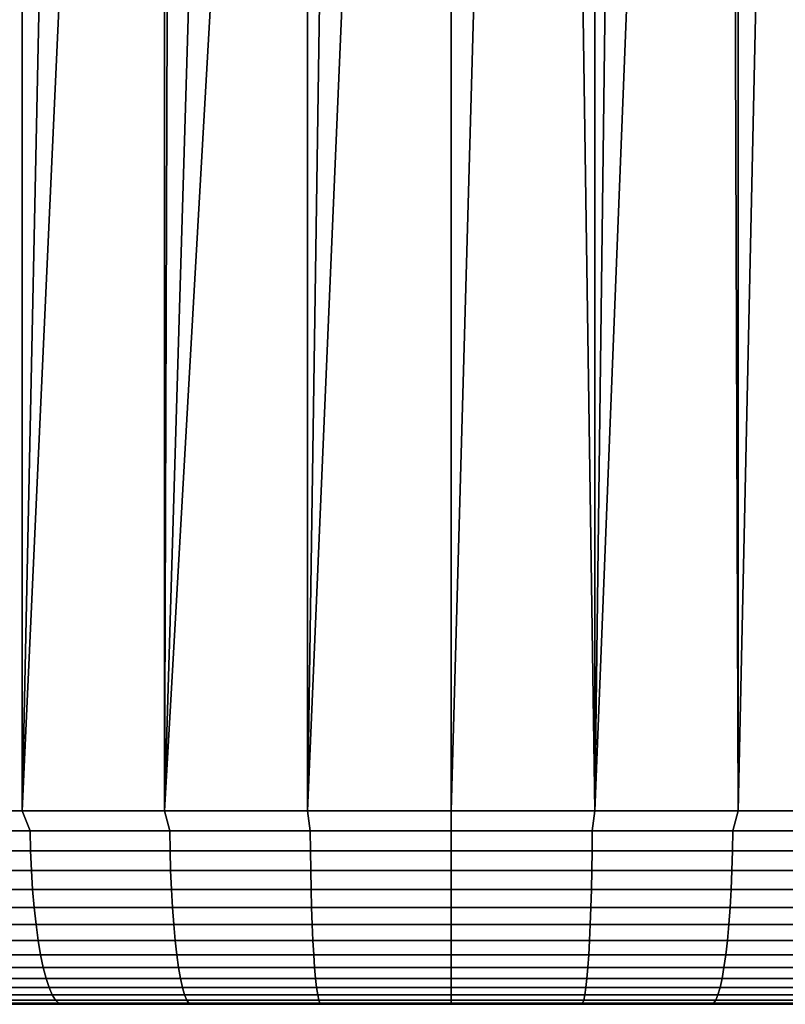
# Model space of a CAD drawing. Header units: metres. Extents: x -109 to 109, y -100 to 58.
# Tile 600 of 642: x 74.27 to 78.23, y 27.5 to 32.59. Entities that reach past the tile are written whole.
import ezdxf

# ---------------------------------------------------------------- set-up
doc = ezdxf.new("R2010")
doc.units = ezdxf.units.M
doc.layers.add('solid_21_062_100_XXX', color=7, linetype='CONTINUOUS')

msp = doc.modelspace()

# ---------------------------------------------------------------- linework, layer by layer
at = {"layer": 'solid_21_062_100_XXX'}
for points in [[(74.283211, 47.799999, 12.809598), (73.555527, 47.799999, 12.662149), (73.555542, 28.5, 12.662155), (74.283211, 28.5, 12.8096)], [(75.018127, 47.799999, 12.915263), (74.283211, 47.799999, 12.809598), (74.283211, 28.5, 12.8096), (75.018112, 28.5, 12.915262)], [(75.757866, 47.799999, 12.978799), (75.018127, 47.799999, 12.915263), (75.018112, 28.5, 12.915262), (75.757843, 28.5, 12.978798)], [(76.5, 47.799999, 13), (75.757866, 47.799999, 12.978799), (75.757843, 28.5, 12.978798), (76.5, 28.5, 13)], [(77.242134, 47.799999, 12.978799), (76.5, 47.799999, 13), (76.5, 28.5, 13), (77.242157, 28.5, 12.978798)], [(77.981873, 47.799999, 12.915263), (77.242134, 47.799999, 12.978799), (77.242157, 28.5, 12.978798), (77.981888, 28.5, 12.915262)], [(78.716789, 47.799999, 12.809598), (77.981873, 47.799999, 12.915263), (77.981888, 28.5, 12.915262), (78.716789, 28.5, 12.8096)], [(74.513458, 39.52816, -12.847322), (74.283211, 28.5, -12.8096), (73.555542, 28.5, -12.662155), (74.256828, 39.688179, -12.805006)], [(74.513458, 39.52816, -12.847322), (74.780357, 39.388508, -12.88576), (74.283211, 28.5, -12.8096)], [(78.219696, 39.388535, -12.885754), (78.486595, 39.528194, -12.847312), (78.716789, 28.5, -12.8096), (77.981888, 28.5, -12.915262)], [(75.055183, 39.270046, -12.919462), (75.018112, 28.5, -12.915262), (74.283211, 28.5, -12.8096), (74.780357, 39.388508, -12.88576)], [(77.944885, 39.270077, -12.919455), (78.219696, 39.388535, -12.885754), (77.981888, 28.5, -12.915262)], [(75.055183, 39.270046, -12.919462), (75.336746, 39.172882, -12.947851), (75.018112, 28.5, -12.915262)], [(77.6633, 39.172897, -12.947847), (77.944885, 39.270077, -12.919455), (77.981888, 28.5, -12.915262), (77.242157, 28.5, -12.978798)], [(75.336746, 39.172882, -12.947851), (75.623413, 39.097233, -12.970412), (75.018112, 28.5, -12.915262)], [(77.376625, 39.09724, -12.970409), (77.6633, 39.172897, -12.947847), (77.242157, 28.5, -12.978798)], [(75.91362, 39.043213, -12.986769), (75.757843, 28.5, -12.978798), (75.018112, 28.5, -12.915262), (75.623413, 39.097233, -12.970412)], [(77.086403, 39.043217, -12.986768), (77.376625, 39.09724, -12.970409), (77.242157, 28.5, -12.978798)], [(75.91362, 39.043213, -12.986769), (76.206482, 39.010788, -12.996686), (75.757843, 28.5, -12.978798)], [(76.206482, 39.010788, -12.996686), (76.5, 39, -13), (76.5, 28.5, -13), (75.757843, 28.5, -12.978798)], [(76.793526, 39.010788, -12.996686), (77.086403, 39.043217, -12.986768), (77.242157, 28.5, -12.978798), (76.5, 28.5, -13)], [(76.793526, 39.010788, -12.996686), (76.5, 28.5, -13), (76.5, 39, -13)], [(73.555542, 28.5, -12.662155), (74.283211, 28.5, -12.8096), (74.323334, 28.395472, -12.810923), (73.608444, 28.395472, -12.668722)], [(73.555542, 28.5, 12.662155), (73.608444, 28.395472, 12.668722), (74.323334, 28.395472, 12.810923), (74.283211, 28.5, 12.8096)], [(74.283211, 28.5, -12.8096), (75.018112, 28.5, -12.915262), (75.045074, 28.395472, -12.912815), (74.323334, 28.395472, -12.810923)], [(74.283211, 28.5, 12.8096), (74.323334, 28.395472, 12.810923), (75.045074, 28.395472, 12.912815), (75.018112, 28.5, 12.915262)], [(75.018112, 28.5, -12.915262), (75.757843, 28.5, -12.978798), (75.771393, 28.395472, -12.974079), (75.045074, 28.395472, -12.912815)], [(75.018112, 28.5, 12.915262), (75.045074, 28.395472, 12.912815), (75.771393, 28.395472, 12.974079), (75.757843, 28.5, 12.978798)], [(76.5, 28.5, 13), (75.757843, 28.5, 12.978798), (75.771393, 28.395472, 12.974079), (76.5, 28.395472, 12.994522)], [(75.757843, 28.5, -12.978798), (76.5, 28.5, -13), (76.5, 28.395472, -12.994522), (75.771393, 28.395472, -12.974079)], [(77.242157, 28.5, 12.978798), (76.5, 28.5, 13), (76.5, 28.395472, 12.994522), (77.228607, 28.395472, 12.974079)], [(77.228607, 28.395472, -12.974079), (76.5, 28.395472, -12.994522), (76.5, 28.5, -13), (77.242157, 28.5, -12.978798)], [(77.981888, 28.5, 12.915262), (77.242157, 28.5, 12.978798), (77.228607, 28.395472, 12.974079), (77.954926, 28.395472, 12.912815)], [(77.981888, 28.5, -12.915262), (77.954926, 28.395472, -12.912815), (77.228607, 28.395472, -12.974079), (77.242157, 28.5, -12.978798)], [(78.716789, 28.5, 12.8096), (77.981888, 28.5, 12.915262), (77.954926, 28.395472, 12.912815), (78.676666, 28.395472, 12.810923)], [(78.716789, 28.5, -12.8096), (78.676666, 28.395472, -12.810923), (77.954926, 28.395472, -12.912815), (77.981888, 28.5, -12.915262)], [(73.608444, 28.395472, -12.668722), (74.323334, 28.395472, -12.810923), (74.32608, 28.291986, -12.794758), (73.612099, 28.291986, -12.652737)], [(74.323334, 28.395472, 12.810923), (73.608444, 28.395472, 12.668722), (73.612099, 28.291986, 12.652737), (74.32608, 28.291986, 12.794758)], [(74.323334, 28.395472, -12.810923), (75.045074, 28.395472, -12.912815), (75.046913, 28.291986, -12.896523), (74.32608, 28.291986, -12.794758)], [(75.045074, 28.395472, 12.912815), (74.323334, 28.395472, 12.810923), (74.32608, 28.291986, 12.794758), (75.046913, 28.291986, 12.896523)], [(75.045074, 28.395472, -12.912815), (75.771393, 28.395472, -12.974079), (75.772308, 28.291986, -12.957708), (75.046913, 28.291986, -12.896523)], [(75.771393, 28.395472, 12.974079), (75.045074, 28.395472, 12.912815), (75.046913, 28.291986, 12.896523), (75.772308, 28.291986, 12.957708)], [(76.5, 28.395472, 12.994522), (75.771393, 28.395472, 12.974079), (75.772308, 28.291986, 12.957708), (76.5, 28.291986, 12.978126)], [(75.771393, 28.395472, -12.974079), (76.5, 28.395472, -12.994522), (76.5, 28.291986, -12.978126), (75.772308, 28.291986, -12.957708)], [(77.228607, 28.395472, 12.974079), (76.5, 28.395472, 12.994522), (76.5, 28.291986, 12.978126), (77.227692, 28.291986, 12.957708)], [(77.227692, 28.291986, -12.957708), (76.5, 28.291986, -12.978126), (76.5, 28.395472, -12.994522), (77.228607, 28.395472, -12.974079)], [(77.954926, 28.395472, 12.912815), (77.228607, 28.395472, 12.974079), (77.227692, 28.291986, 12.957708), (77.953087, 28.291986, 12.896523)], [(77.228607, 28.395472, -12.974079), (77.954926, 28.395472, -12.912815), (77.953087, 28.291986, -12.896523), (77.227692, 28.291986, -12.957708)], [(78.676666, 28.395472, 12.810923), (77.954926, 28.395472, 12.912815), (77.953087, 28.291986, 12.896523), (78.67392, 28.291986, 12.794758)], [(77.954926, 28.395472, -12.912815), (78.676666, 28.395472, -12.810923), (78.67392, 28.291986, -12.794758), (77.953087, 28.291986, -12.896523)], [(73.612099, 28.291986, -12.652737), (74.32608, 28.291986, -12.794758), (74.330627, 28.190784, -12.768007), (73.618134, 28.190784, -12.626284)], [(74.32608, 28.291986, 12.794758), (73.612099, 28.291986, 12.652737), (73.618134, 28.190784, 12.626284), (74.330627, 28.190784, 12.768007)], [(74.32608, 28.291986, -12.794758), (75.046913, 28.291986, -12.896523), (75.04995, 28.190784, -12.869558), (74.330627, 28.190784, -12.768007)], [(75.046913, 28.291986, 12.896523), (74.32608, 28.291986, 12.794758), (74.330627, 28.190784, 12.768007), (75.04995, 28.190784, 12.869558)], [(75.046913, 28.291986, -12.896523), (75.772308, 28.291986, -12.957708), (75.773834, 28.190784, -12.930617), (75.04995, 28.190784, -12.869558)], [(75.772308, 28.291986, 12.957708), (75.046913, 28.291986, 12.896523), (75.04995, 28.190784, 12.869558), (75.773834, 28.190784, 12.930617)], [(76.5, 28.291986, 12.978126), (75.772308, 28.291986, 12.957708), (75.773834, 28.190784, 12.930617), (76.5, 28.190784, 12.950992)], [(75.772308, 28.291986, -12.957708), (76.5, 28.291986, -12.978126), (76.5, 28.190784, -12.950992), (75.773834, 28.190784, -12.930617)], [(77.227692, 28.291986, 12.957708), (76.5, 28.291986, 12.978126), (76.5, 28.190784, 12.950992), (77.226166, 28.190784, 12.930617)], [(77.226166, 28.190784, -12.930617), (76.5, 28.190784, -12.950992), (76.5, 28.291986, -12.978126), (77.227692, 28.291986, -12.957708)], [(77.953087, 28.291986, 12.896523), (77.227692, 28.291986, 12.957708), (77.226166, 28.190784, 12.930617), (77.95005, 28.190784, 12.869558)], [(77.227692, 28.291986, -12.957708), (77.953087, 28.291986, -12.896523), (77.95005, 28.190784, -12.869558), (77.226166, 28.190784, -12.930617)], [(78.67392, 28.291986, 12.794758), (77.953087, 28.291986, 12.896523), (77.95005, 28.190784, 12.869558), (78.669373, 28.190784, 12.768007)], [(77.953087, 28.291986, -12.896523), (78.67392, 28.291986, -12.794758), (78.669373, 28.190784, -12.768007), (77.95005, 28.190784, -12.869558)], [(73.618134, 28.190784, -12.626284), (74.330627, 28.190784, -12.768007), (74.336922, 28.092976, -12.730965), (73.626495, 28.092976, -12.589651)], [(74.330627, 28.190784, 12.768007), (73.618134, 28.190784, 12.626284), (73.626495, 28.092976, 12.589651), (74.336922, 28.092976, 12.730965)], [(74.330627, 28.190784, -12.768007), (75.04995, 28.190784, -12.869558), (75.054153, 28.092976, -12.832221), (74.336922, 28.092976, -12.730965)], [(75.04995, 28.190784, 12.869558), (74.330627, 28.190784, 12.768007), (74.336922, 28.092976, 12.730965), (75.054153, 28.092976, 12.832221)], [(75.04995, 28.190784, -12.869558), (75.773834, 28.190784, -12.930617), (75.77594, 28.092976, -12.893103), (75.054153, 28.092976, -12.832221)], [(75.773834, 28.190784, 12.930617), (75.04995, 28.190784, 12.869558), (75.054153, 28.092976, 12.832221), (75.77594, 28.092976, 12.893103)], [(76.5, 28.190784, 12.950992), (75.773834, 28.190784, 12.930617), (75.77594, 28.092976, 12.893103), (76.5, 28.092976, 12.913418)], [(75.773834, 28.190784, -12.930617), (76.5, 28.190784, -12.950992), (76.5, 28.092976, -12.913418), (75.77594, 28.092976, -12.893103)], [(77.226166, 28.190784, 12.930617), (76.5, 28.190784, 12.950992), (76.5, 28.092976, 12.913418), (77.22406, 28.092976, 12.893103)], [(77.22406, 28.092976, -12.893103), (76.5, 28.092976, -12.913418), (76.5, 28.190784, -12.950992), (77.226166, 28.190784, -12.930617)], [(77.95005, 28.190784, 12.869558), (77.226166, 28.190784, 12.930617), (77.22406, 28.092976, 12.893103), (77.945847, 28.092976, 12.832221)], [(77.226166, 28.190784, -12.930617), (77.95005, 28.190784, -12.869558), (77.945847, 28.092976, -12.832221), (77.22406, 28.092976, -12.893103)], [(78.669373, 28.190784, 12.768007), (77.95005, 28.190784, 12.869558), (77.945847, 28.092976, 12.832221), (78.663078, 28.092976, 12.730965)], [(77.95005, 28.190784, -12.869558), (78.669373, 28.190784, -12.768007), (78.663078, 28.092976, -12.730965), (77.945847, 28.092976, -12.832221)], [(73.626495, 28.092976, -12.589651), (74.336922, 28.092976, -12.730965), (74.344894, 27.999638, -12.684035), (73.637085, 27.999638, -12.543243)], [(74.336922, 28.092976, 12.730965), (73.626495, 28.092976, 12.589651), (73.637085, 27.999638, 12.543243), (74.344894, 27.999638, 12.684035)], [(74.336922, 28.092976, -12.730965), (75.054153, 28.092976, -12.832221), (75.059486, 27.999638, -12.784919), (74.344894, 27.999638, -12.684035)], [(75.054153, 28.092976, 12.832221), (74.336922, 28.092976, 12.730965), (74.344894, 27.999638, 12.684035), (75.059486, 27.999638, 12.784919)], [(75.054153, 28.092976, -12.832221), (75.77594, 28.092976, -12.893103), (75.77861, 27.999638, -12.845575), (75.059486, 27.999638, -12.784919)], [(75.77594, 28.092976, 12.893103), (75.054153, 28.092976, 12.832221), (75.059486, 27.999638, 12.784919), (75.77861, 27.999638, 12.845575)], [(76.5, 28.092976, 12.913418), (75.77594, 28.092976, 12.893103), (75.77861, 27.999638, 12.845575), (76.5, 27.999638, 12.865816)], [(75.77594, 28.092976, -12.893103), (76.5, 28.092976, -12.913418), (76.5, 27.999638, -12.865816), (75.77861, 27.999638, -12.845575)], [(77.22406, 28.092976, 12.893103), (76.5, 28.092976, 12.913418), (76.5, 27.999638, 12.865816), (77.22139, 27.999638, 12.845575)], [(77.22139, 27.999638, -12.845575), (76.5, 27.999638, -12.865816), (76.5, 28.092976, -12.913418), (77.22406, 28.092976, -12.893103)], [(77.945847, 28.092976, 12.832221), (77.22406, 28.092976, 12.893103), (77.22139, 27.999638, 12.845575), (77.940514, 27.999638, 12.784919)], [(77.22406, 28.092976, -12.893103), (77.945847, 28.092976, -12.832221), (77.940514, 27.999638, -12.784919), (77.22139, 27.999638, -12.845575)], [(78.663078, 28.092976, 12.730965), (77.945847, 28.092976, 12.832221), (77.940514, 27.999638, 12.784919), (78.655106, 27.999638, 12.684035)], [(77.945847, 28.092976, -12.832221), (78.663078, 28.092976, -12.730965), (78.655106, 27.999638, -12.684035), (77.940514, 27.999638, -12.784919)], [(73.637085, 27.999638, -12.543243), (74.344894, 27.999638, -12.684035), (74.354462, 27.911791, -12.627735), (73.649796, 27.911791, -12.487568)], [(74.344894, 27.999638, 12.684035), (73.637085, 27.999638, 12.543243), (73.649796, 27.911791, 12.487568), (74.354462, 27.911791, 12.627735)], [(74.344894, 27.999638, -12.684035), (75.059486, 27.999638, -12.784919), (75.06588, 27.911791, -12.72817), (74.354462, 27.911791, -12.627735)], [(75.059486, 27.999638, 12.784919), (74.344894, 27.999638, 12.684035), (74.354462, 27.911791, 12.627735), (75.06588, 27.911791, 12.72817)], [(75.059486, 27.999638, -12.784919), (75.77861, 27.999638, -12.845575), (75.781807, 27.911791, -12.788559), (75.06588, 27.911791, -12.72817)], [(75.77861, 27.999638, 12.845575), (75.059486, 27.999638, 12.784919), (75.06588, 27.911791, 12.72817), (75.781807, 27.911791, 12.788559)], [(76.5, 27.999638, 12.865816), (75.77861, 27.999638, 12.845575), (75.781807, 27.911791, 12.788559), (76.5, 27.911791, 12.808709)], [(75.77861, 27.999638, -12.845575), (76.5, 27.999638, -12.865816), (76.5, 27.911791, -12.808709), (75.781807, 27.911791, -12.788559)], [(77.22139, 27.999638, 12.845575), (76.5, 27.999638, 12.865816), (76.5, 27.911791, 12.808709), (77.218193, 27.911791, 12.788559)], [(77.218193, 27.911791, -12.788559), (76.5, 27.911791, -12.808709), (76.5, 27.999638, -12.865816), (77.22139, 27.999638, -12.845575)], [(77.940514, 27.999638, 12.784919), (77.22139, 27.999638, 12.845575), (77.218193, 27.911791, 12.788559), (77.93412, 27.911791, 12.72817)], [(77.22139, 27.999638, -12.845575), (77.940514, 27.999638, -12.784919), (77.93412, 27.911791, -12.72817), (77.218193, 27.911791, -12.788559)], [(78.655106, 27.999638, 12.684035), (77.940514, 27.999638, 12.784919), (77.93412, 27.911791, 12.72817), (78.645538, 27.911791, 12.627735)], [(77.940514, 27.999638, -12.784919), (78.655106, 27.999638, -12.684035), (78.645538, 27.911791, -12.627735), (77.93412, 27.911791, -12.72817)], [(73.649796, 27.911791, -12.487568), (74.354462, 27.911791, -12.627735), (74.365517, 27.830402, -12.562682), (73.664474, 27.830402, -12.423238)], [(74.354462, 27.911791, 12.627735), (73.649796, 27.911791, 12.487568), (73.664474, 27.830402, 12.423238), (74.365517, 27.830402, 12.562682)], [(74.354462, 27.911791, -12.627735), (75.06588, 27.911791, -12.72817), (75.073265, 27.830402, -12.662601), (74.365517, 27.830402, -12.562682)], [(75.06588, 27.911791, 12.72817), (74.354462, 27.911791, 12.627735), (74.365517, 27.830402, 12.562682), (75.073265, 27.830402, 12.662601)], [(75.06588, 27.911791, -12.72817), (75.781807, 27.911791, -12.788559), (75.785507, 27.830402, -12.722677), (75.073265, 27.830402, -12.662601)], [(75.781807, 27.911791, 12.788559), (75.06588, 27.911791, 12.72817), (75.073265, 27.830402, 12.662601), (75.785507, 27.830402, 12.722677)], [(76.5, 27.911791, 12.808709), (75.781807, 27.911791, 12.788559), (75.785507, 27.830402, 12.722677), (76.5, 27.830402, 12.742724)], [(75.781807, 27.911791, -12.788559), (76.5, 27.911791, -12.808709), (76.5, 27.830402, -12.742724), (75.785507, 27.830402, -12.722677)], [(77.218193, 27.911791, 12.788559), (76.5, 27.911791, 12.808709), (76.5, 27.830402, 12.742724), (77.214493, 27.830402, 12.722677)], [(77.214493, 27.830402, -12.722677), (76.5, 27.830402, -12.742724), (76.5, 27.911791, -12.808709), (77.218193, 27.911791, -12.788559)], [(77.93412, 27.911791, 12.72817), (77.218193, 27.911791, 12.788559), (77.214493, 27.830402, 12.722677), (77.926735, 27.830402, 12.662601)], [(77.218193, 27.911791, -12.788559), (77.93412, 27.911791, -12.72817), (77.926735, 27.830402, -12.662601), (77.214493, 27.830402, -12.722677)], [(78.645538, 27.911791, 12.627735), (77.93412, 27.911791, 12.72817), (77.926735, 27.830402, 12.662601), (78.634483, 27.830402, 12.562682)], [(77.93412, 27.911791, -12.72817), (78.645538, 27.911791, -12.627735), (78.634483, 27.830402, -12.562682), (77.926735, 27.830402, -12.662601)], [(73.664474, 27.830402, -12.423238), (74.365517, 27.830402, -12.562682), (74.37793, 27.756365, -12.489592), (73.680977, 27.756365, -12.350958)], [(74.365517, 27.830402, 12.562682), (73.664474, 27.830402, 12.423238), (73.680977, 27.756365, 12.350958), (74.37793, 27.756365, 12.489592)], [(74.365517, 27.830402, -12.562682), (75.073265, 27.830402, -12.662601), (75.081566, 27.756365, -12.588928), (74.37793, 27.756365, -12.489592)], [(75.073265, 27.830402, 12.662601), (74.365517, 27.830402, 12.562682), (74.37793, 27.756365, 12.489592), (75.081566, 27.756365, 12.588928)], [(75.073265, 27.830402, -12.662601), (75.785507, 27.830402, -12.722677), (75.789665, 27.756365, -12.648656), (75.081566, 27.756365, -12.588928)], [(75.785507, 27.830402, 12.722677), (75.073265, 27.830402, 12.662601), (75.081566, 27.756365, 12.588928), (75.789665, 27.756365, 12.648656)], [(76.5, 27.830402, 12.742724), (75.785507, 27.830402, 12.722677), (75.789665, 27.756365, 12.648656), (76.5, 27.756365, 12.668586)], [(75.785507, 27.830402, -12.722677), (76.5, 27.830402, -12.742724), (76.5, 27.756365, -12.668586), (75.789665, 27.756365, -12.648656)], [(77.214493, 27.830402, 12.722677), (76.5, 27.830402, 12.742724), (76.5, 27.756365, 12.668586), (77.210335, 27.756365, 12.648656)], [(77.210335, 27.756365, -12.648656), (76.5, 27.756365, -12.668586), (76.5, 27.830402, -12.742724), (77.214493, 27.830402, -12.722677)], [(77.926735, 27.830402, 12.662601), (77.214493, 27.830402, 12.722677), (77.210335, 27.756365, 12.648656), (77.918434, 27.756365, 12.588928)], [(77.214493, 27.830402, -12.722677), (77.926735, 27.830402, -12.662601), (77.918434, 27.756365, -12.588928), (77.210335, 27.756365, -12.648656)], [(78.634483, 27.830402, 12.562682), (77.926735, 27.830402, 12.662601), (77.918434, 27.756365, 12.588928), (78.62207, 27.756365, 12.489592)], [(77.926735, 27.830402, -12.662601), (78.634483, 27.830402, -12.562682), (78.62207, 27.756365, -12.489592), (77.918434, 27.756365, -12.588928)], [(73.680977, 27.756365, -12.350958), (74.37793, 27.756365, -12.489592), (74.391579, 27.690491, -12.409265), (73.699104, 27.690491, -12.271523)], [(74.37793, 27.756365, 12.489592), (73.680977, 27.756365, 12.350958), (73.699104, 27.690491, 12.271523), (74.391579, 27.690491, 12.409265)], [(74.37793, 27.756365, -12.489592), (75.081566, 27.756365, -12.588928), (75.090691, 27.690491, -12.507962), (74.391579, 27.690491, -12.409265)], [(75.081566, 27.756365, 12.588928), (74.37793, 27.756365, 12.489592), (74.391579, 27.690491, 12.409265), (75.090691, 27.690491, 12.507962)], [(75.081566, 27.756365, -12.588928), (75.789665, 27.756365, -12.648656), (75.794235, 27.690491, -12.567306), (75.090691, 27.690491, -12.507962)], [(75.789665, 27.756365, 12.648656), (75.081566, 27.756365, 12.588928), (75.090691, 27.690491, 12.507962), (75.794235, 27.690491, 12.567306)], [(76.5, 27.756365, 12.668586), (75.789665, 27.756365, 12.648656), (75.794235, 27.690491, 12.567306), (76.5, 27.690491, 12.587108)], [(75.789665, 27.756365, -12.648656), (76.5, 27.756365, -12.668586), (76.5, 27.690491, -12.587108), (75.794235, 27.690491, -12.567306)], [(77.210335, 27.756365, 12.648656), (76.5, 27.756365, 12.668586), (76.5, 27.690491, 12.587108), (77.205765, 27.690491, 12.567306)], [(77.205765, 27.690491, -12.567306), (76.5, 27.690491, -12.587108), (76.5, 27.756365, -12.668586), (77.210335, 27.756365, -12.648656)], [(77.918434, 27.756365, 12.588928), (77.210335, 27.756365, 12.648656), (77.205765, 27.690491, 12.567306), (77.909309, 27.690491, 12.507962)], [(77.210335, 27.756365, -12.648656), (77.918434, 27.756365, -12.588928), (77.909309, 27.690491, -12.507962), (77.205765, 27.690491, -12.567306)], [(78.62207, 27.756365, 12.489592), (77.918434, 27.756365, 12.588928), (77.909309, 27.690491, 12.507962), (78.608421, 27.690491, 12.409265)], [(77.918434, 27.756365, -12.588928), (78.62207, 27.756365, -12.489592), (78.608421, 27.690491, -12.409265), (77.909309, 27.690491, -12.507962)], [(73.699104, 27.690491, -12.271523), (74.391579, 27.690491, -12.409265), (74.406311, 27.633503, -12.322583), (73.718674, 27.633503, -12.185803)], [(74.391579, 27.690491, 12.409265), (73.699104, 27.690491, 12.271523), (73.718674, 27.633503, 12.185803), (74.406311, 27.633503, 12.322583)], [(74.391579, 27.690491, -12.409265), (75.090691, 27.690491, -12.507962), (75.100533, 27.633503, -12.420591), (74.406311, 27.633503, -12.322583)], [(75.090691, 27.690491, 12.507962), (74.391579, 27.690491, 12.409265), (74.406311, 27.633503, 12.322583), (75.100533, 27.633503, 12.420591)], [(75.090691, 27.690491, -12.507962), (75.794235, 27.690491, -12.567306), (75.799164, 27.633503, -12.47952), (75.100533, 27.633503, -12.420591)], [(75.794235, 27.690491, 12.567306), (75.090691, 27.690491, 12.507962), (75.100533, 27.633503, 12.420591), (75.799164, 27.633503, 12.47952)], [(76.5, 27.690491, 12.587108), (75.794235, 27.690491, 12.567306), (75.799164, 27.633503, 12.47952), (76.5, 27.633503, 12.499184)], [(75.794235, 27.690491, -12.567306), (76.5, 27.690491, -12.587108), (76.5, 27.633503, -12.499184), (75.799164, 27.633503, -12.47952)], [(77.205765, 27.690491, 12.567306), (76.5, 27.690491, 12.587108), (76.5, 27.633503, 12.499184), (77.200836, 27.633503, 12.47952)], [(77.200836, 27.633503, -12.47952), (76.5, 27.633503, -12.499184), (76.5, 27.690491, -12.587108), (77.205765, 27.690491, -12.567306)], [(77.909309, 27.690491, 12.507962), (77.205765, 27.690491, 12.567306), (77.200836, 27.633503, 12.47952), (77.899467, 27.633503, 12.420591)], [(77.205765, 27.690491, -12.567306), (77.909309, 27.690491, -12.507962), (77.899467, 27.633503, -12.420591), (77.200836, 27.633503, -12.47952)], [(78.608421, 27.690491, 12.409265), (77.909309, 27.690491, 12.507962), (77.899467, 27.633503, 12.420591), (78.593689, 27.633503, 12.322583)], [(77.909309, 27.690491, -12.507962), (78.608421, 27.690491, -12.409265), (78.593689, 27.633503, -12.322583), (77.899467, 27.633503, -12.420591)], [(73.718674, 27.633503, -12.185803), (74.406311, 27.633503, -12.322583), (74.421951, 27.586029, -12.230498), (73.739456, 27.586029, -12.094741)], [(74.406311, 27.633503, 12.322583), (73.718674, 27.633503, 12.185803), (73.739456, 27.586029, 12.094741), (74.421951, 27.586029, 12.230498)], [(74.406311, 27.633503, -12.322583), (75.100533, 27.633503, -12.420591), (75.110992, 27.586029, -12.327775), (74.421951, 27.586029, -12.230498)], [(75.100533, 27.633503, 12.420591), (74.406311, 27.633503, 12.322583), (74.421951, 27.586029, 12.230498), (75.110992, 27.586029, 12.327775)], [(75.100533, 27.633503, -12.420591), (75.799164, 27.633503, -12.47952), (75.804405, 27.586029, -12.386263), (75.110992, 27.586029, -12.327775)], [(75.799164, 27.633503, 12.47952), (75.100533, 27.633503, 12.420591), (75.110992, 27.586029, 12.327775), (75.804405, 27.586029, 12.386263)], [(75.799164, 27.633503, -12.47952), (76.5, 27.633503, -12.499184), (76.5, 27.586029, -12.40578), (75.804405, 27.586029, -12.386263)], [(76.5, 27.633503, 12.499184), (75.799164, 27.633503, 12.47952), (75.804405, 27.586029, 12.386263), (76.5, 27.586029, 12.40578)], [(77.195595, 27.586029, -12.386263), (76.5, 27.586029, -12.40578), (76.5, 27.633503, -12.499184), (77.200836, 27.633503, -12.47952)], [(77.200836, 27.633503, 12.47952), (76.5, 27.633503, 12.499184), (76.5, 27.586029, 12.40578), (77.195595, 27.586029, 12.386263)], [(77.899467, 27.633503, 12.420591), (77.200836, 27.633503, 12.47952), (77.195595, 27.586029, 12.386263), (77.889008, 27.586029, 12.327775)], [(77.200836, 27.633503, -12.47952), (77.899467, 27.633503, -12.420591), (77.889008, 27.586029, -12.327775), (77.195595, 27.586029, -12.386263)], [(78.593689, 27.633503, 12.322583), (77.899467, 27.633503, 12.420591), (77.889008, 27.586029, 12.327775), (78.578049, 27.586029, 12.230498)], [(77.899467, 27.633503, -12.420591), (78.593689, 27.633503, -12.322583), (78.578049, 27.586029, -12.230498), (77.889008, 27.586029, -12.327775)], [(73.739456, 27.586029, -12.094741), (74.421951, 27.586029, -12.230498), (74.438347, 27.548588, -12.134023), (73.76123, 27.548588, -11.999336)], [(74.421951, 27.586029, 12.230498), (73.739456, 27.586029, 12.094741), (73.76123, 27.548588, 11.999336), (74.438347, 27.548588, 12.134023)], [(74.421951, 27.586029, -12.230498), (75.110992, 27.586029, -12.327775), (75.121948, 27.548588, -12.230532), (74.438347, 27.548588, -12.134023)], [(75.110992, 27.586029, 12.327775), (74.421951, 27.586029, 12.230498), (74.438347, 27.548588, 12.134023), (75.121948, 27.548588, 12.230532)], [(75.110992, 27.586029, -12.327775), (75.804405, 27.586029, -12.386263), (75.809891, 27.548588, -12.288559), (75.121948, 27.548588, -12.230532)], [(75.804405, 27.586029, 12.386263), (75.110992, 27.586029, 12.327775), (75.121948, 27.548588, 12.230532), (75.809891, 27.548588, 12.288559)], [(75.804405, 27.586029, -12.386263), (76.5, 27.586029, -12.40578), (76.5, 27.548588, -12.307921), (75.809891, 27.548588, -12.288559)], [(76.5, 27.586029, 12.40578), (75.804405, 27.586029, 12.386263), (75.809891, 27.548588, 12.288559), (76.5, 27.548943, 12.309017)], [(76.5, 27.586029, -12.40578), (77.195595, 27.586029, -12.386263), (77.190109, 27.548588, -12.288559), (76.5, 27.548588, -12.307921)], [(77.195595, 27.586029, 12.386263), (76.5, 27.586029, 12.40578), (76.5, 27.548943, 12.309017), (77.190109, 27.548588, 12.288559)], [(77.889008, 27.586029, 12.327775), (77.195595, 27.586029, 12.386263), (77.190109, 27.548588, 12.288559), (77.878052, 27.548588, 12.230532)], [(77.195595, 27.586029, -12.386263), (77.889008, 27.586029, -12.327775), (77.878052, 27.548588, -12.230532), (77.190109, 27.548588, -12.288559)], [(78.578049, 27.586029, 12.230498), (77.889008, 27.586029, 12.327775), (77.878052, 27.548588, 12.230532), (78.561653, 27.548588, 12.134023)], [(77.889008, 27.586029, -12.327775), (78.578049, 27.586029, -12.230498), (78.561653, 27.548588, -12.134023), (77.878052, 27.548588, -12.230532)], [(73.76123, 27.548588, -11.999336), (74.438347, 27.548588, -12.134023), (74.455307, 27.521591, -12.034214), (73.78376, 27.521591, -11.900636)], [(74.438347, 27.548588, 12.134023), (73.76123, 27.548588, 11.999336), (73.78376, 27.521591, 11.900636), (74.455307, 27.521591, 12.034214)], [(73.78376, 27.521591, -11.900636), (74.455307, 27.521591, -12.034214), (74.472641, 27.505337, -11.932169), (73.806793, 27.505337, -11.799723)], [(74.455307, 27.521591, 12.034214), (73.78376, 27.521591, 11.900636), (73.806793, 27.505337, 11.799723), (74.472641, 27.505337, 11.932169)], [(74.438347, 27.548588, -12.134023), (75.121948, 27.548588, -12.230532), (75.133286, 27.521591, -12.12993), (74.455307, 27.521591, -12.034214)], [(75.121948, 27.548588, 12.230532), (74.438347, 27.548588, 12.134023), (74.455307, 27.521591, 12.034214), (75.133286, 27.521591, 12.12993)], [(74.455307, 27.521591, -12.034214), (75.133286, 27.521591, -12.12993), (75.144875, 27.505337, -12.027072), (74.472641, 27.505337, -11.932169)], [(75.133286, 27.521591, 12.12993), (74.455307, 27.521591, 12.034214), (74.472641, 27.505337, 11.932169), (75.144875, 27.505337, 12.027072)], [(75.121948, 27.548588, -12.230532), (75.809891, 27.548588, -12.288559), (75.815567, 27.521591, -12.187479), (75.133286, 27.521591, -12.12993)], [(75.809891, 27.548588, 12.288559), (75.121948, 27.548588, 12.230532), (75.133286, 27.521591, 12.12993), (75.815567, 27.521591, 12.187479)], [(75.133286, 27.521591, -12.12993), (75.815567, 27.521591, -12.187479), (75.821373, 27.505337, -12.084134), (75.144875, 27.505337, -12.027072)], [(75.815567, 27.521591, 12.187479), (75.133286, 27.521591, 12.12993), (75.144875, 27.505337, 12.027072), (75.821373, 27.505337, 12.084134)], [(76.5, 27.548943, 12.309017), (75.809891, 27.548588, 12.288559), (75.815567, 27.521591, 12.187479), (76.5, 27.521852, 12.207911)], [(75.809891, 27.548588, -12.288559), (76.5, 27.548588, -12.307921), (76.5, 27.521591, -12.206682), (75.815567, 27.521591, -12.187479)], [(76.5, 27.521852, 12.207911), (75.815567, 27.521591, 12.187479), (75.821373, 27.505337, 12.084134), (76.5, 27.505478, 12.104528)], [(75.815567, 27.521591, -12.187479), (76.5, 27.521591, -12.206682), (76.5, 27.505337, -12.103174), (75.821373, 27.505337, -12.084134)], [(77.190109, 27.548588, 12.288559), (76.5, 27.548943, 12.309017), (76.5, 27.521852, 12.207911), (77.184433, 27.521591, 12.187479)], [(76.5, 27.548588, -12.307921), (77.190109, 27.548588, -12.288559), (77.184433, 27.521591, -12.187479), (76.5, 27.521591, -12.206682)], [(77.184433, 27.521591, 12.187479), (76.5, 27.521852, 12.207911), (76.5, 27.505478, 12.104528), (77.178627, 27.505337, 12.084134)], [(76.5, 27.521591, -12.206682), (77.184433, 27.521591, -12.187479), (77.178627, 27.505337, -12.084134), (76.5, 27.505337, -12.103174)], [(77.866714, 27.521591, 12.12993), (77.184433, 27.521591, 12.187479), (77.178627, 27.505337, 12.084134), (77.855125, 27.505337, 12.027072)], [(77.184433, 27.521591, -12.187479), (77.866714, 27.521591, -12.12993), (77.855125, 27.505337, -12.027072), (77.178627, 27.505337, -12.084134)], [(77.878052, 27.548588, 12.230532), (77.190109, 27.548588, 12.288559), (77.184433, 27.521591, 12.187479), (77.866714, 27.521591, 12.12993)], [(77.190109, 27.548588, -12.288559), (77.878052, 27.548588, -12.230532), (77.866714, 27.521591, -12.12993), (77.184433, 27.521591, -12.187479)], [(78.544693, 27.521591, 12.034214), (77.866714, 27.521591, 12.12993), (77.855125, 27.505337, 12.027072), (78.527359, 27.505337, 11.932169)], [(77.866714, 27.521591, -12.12993), (78.544693, 27.521591, -12.034214), (78.527359, 27.505337, -11.932169), (77.855125, 27.505337, -12.027072)], [(78.561653, 27.548588, 12.134023), (77.878052, 27.548588, 12.230532), (77.866714, 27.521591, 12.12993), (78.544693, 27.521591, 12.034214)], [(77.878052, 27.548588, -12.230532), (78.561653, 27.548588, -12.134023), (78.544693, 27.521591, -12.034214), (77.866714, 27.521591, -12.12993)], [(73.738182, 27.5, 11.677855), (74.079369, 27.5, -11.753319), (74.422424, 27.5, -11.818781), (74.079369, 27.5, 11.753319)], [(73.806793, 27.505337, -11.799723), (74.472641, 27.505337, -11.932169), (74.079369, 27.5, -11.753319)], [(74.472641, 27.505337, 11.932169), (73.806793, 27.505337, 11.799723), (74.079369, 27.5, 11.753319), (74.422424, 27.5, 11.818781)], [(74.472641, 27.505337, -11.932169), (74.422424, 27.5, -11.818781), (74.079369, 27.5, -11.753319)], [(74.079369, 27.5, 11.753319), (74.422424, 27.5, -11.818781), (74.767044, 27.5, -11.87421), (74.422424, 27.5, 11.818781)], [(74.472641, 27.505337, -11.932169), (74.767044, 27.5, -11.87421), (74.422424, 27.5, -11.818781)], [(74.472641, 27.505337, 11.932169), (74.422424, 27.5, 11.818781), (74.767044, 27.5, 11.87421)], [(74.422424, 27.5, 11.818781), (74.767044, 27.5, -11.87421), (75.112892, 27.5, -11.919556), (74.767044, 27.5, 11.87421)], [(74.472641, 27.505337, -11.932169), (75.144875, 27.505337, -12.027072), (74.767044, 27.5, -11.87421)], [(75.144875, 27.505337, 12.027072), (74.472641, 27.505337, 11.932169), (74.767044, 27.5, 11.87421), (75.112892, 27.5, 11.919556)], [(75.144875, 27.505337, -12.027072), (75.112892, 27.5, -11.919556), (74.767044, 27.5, -11.87421)], [(74.767044, 27.5, 11.87421), (75.112892, 27.5, -11.919556), (75.459419, 27.5, -11.954799), (75.112892, 27.5, 11.919556)], [(75.144875, 27.505337, -12.027072), (75.459419, 27.5, -11.954799), (75.112892, 27.5, -11.919556)], [(75.144875, 27.505337, 12.027072), (75.112892, 27.5, 11.919556), (75.459419, 27.5, 11.954799)], [(75.112892, 27.5, 11.919556), (75.459419, 27.5, -11.954799), (75.80645, 27.5, -11.979937), (75.459419, 27.5, 11.954799)], [(75.144875, 27.505337, -12.027072), (75.821373, 27.505337, -12.084134), (75.459419, 27.5, -11.954799)], [(75.821373, 27.505337, 12.084134), (75.144875, 27.505337, 12.027072), (75.459419, 27.5, 11.954799), (75.80645, 27.5, 11.979937)], [(75.821373, 27.505337, -12.084134), (75.80645, 27.5, -11.979937), (75.459419, 27.5, -11.954799)], [(75.459419, 27.5, 11.954799), (75.80645, 27.5, -11.979937), (76.15329, 27.5, -11.995004), (75.80645, 27.5, 11.979937)], [(75.821373, 27.505337, -12.084134), (76.15329, 27.5, -11.995004), (75.80645, 27.5, -11.979937)], [(75.821373, 27.505337, 12.084134), (75.80645, 27.5, 11.979937), (76.15329, 27.5, 11.995004)], [(75.80645, 27.5, 11.979937), (76.15329, 27.5, -11.995004), (76.5, 27.5, -12), (76.15329, 27.5, 11.995004)], [(76.5, 27.505478, 12.104528), (75.821373, 27.505337, 12.084134), (76.15329, 27.5, 11.995004), (76.5, 27.5, 12)], [(75.821373, 27.505337, -12.084134), (76.5, 27.505337, -12.103174), (76.15329, 27.5, -11.995004)], [(76.5, 27.505337, -12.103174), (76.5, 27.5, -12), (76.15329, 27.5, -11.995004)], [(76.15329, 27.5, 11.995004), (76.5, 27.5, -12), (76.84671, 27.5, -11.995004), (76.5, 27.5, 12)], [(76.5, 27.505478, 12.104528), (76.5, 27.5, 12), (76.84671, 27.5, 11.995004)], [(77.178627, 27.505337, 12.084134), (76.5, 27.505478, 12.104528), (76.84671, 27.5, 11.995004)], [(76.5, 27.505337, -12.103174), (77.178627, 27.505337, -12.084134), (76.84671, 27.5, -11.995004), (76.5, 27.5, -12)], [(77.19355, 27.5, -11.979937), (76.84671, 27.5, 11.995004), (76.5, 27.5, 12), (76.84671, 27.5, -11.995004)], [(77.178627, 27.505337, 12.084134), (76.84671, 27.5, 11.995004), (77.19355, 27.5, 11.979937)], [(77.178627, 27.505337, -12.084134), (77.19355, 27.5, -11.979937), (76.84671, 27.5, -11.995004)], [(77.540581, 27.5, -11.954799), (77.19355, 27.5, 11.979937), (76.84671, 27.5, 11.995004), (77.19355, 27.5, -11.979937)], [(77.178627, 27.505337, 12.084134), (77.19355, 27.5, 11.979937), (77.540581, 27.5, 11.954799)], [(77.855125, 27.505337, 12.027072), (77.178627, 27.505337, 12.084134), (77.540581, 27.5, 11.954799)], [(77.178627, 27.505337, -12.084134), (77.855125, 27.505337, -12.027072), (77.540581, 27.5, -11.954799), (77.19355, 27.5, -11.979937)], [(77.887108, 27.5, -11.919556), (77.540581, 27.5, 11.954799), (77.19355, 27.5, 11.979937), (77.540581, 27.5, -11.954799)], [(77.855125, 27.505337, 12.027072), (77.540581, 27.5, 11.954799), (77.887108, 27.5, 11.919556)], [(77.855125, 27.505337, -12.027072), (77.887108, 27.5, -11.919556), (77.540581, 27.5, -11.954799)], [(78.232956, 27.5, -11.87421), (77.887108, 27.5, 11.919556), (77.540581, 27.5, 11.954799), (77.887108, 27.5, -11.919556)], [(77.855125, 27.505337, 12.027072), (77.887108, 27.5, 11.919556), (78.232956, 27.5, 11.87421)], [(78.527359, 27.505337, 11.932169), (77.855125, 27.505337, 12.027072), (78.232956, 27.5, 11.87421)], [(77.855125, 27.505337, -12.027072), (78.527359, 27.505337, -11.932169), (78.232956, 27.5, -11.87421), (77.887108, 27.5, -11.919556)], [(78.577576, 27.5, -11.818781), (78.232956, 27.5, 11.87421), (77.887108, 27.5, 11.919556), (78.232956, 27.5, -11.87421)]]:
    msp.add_3dface(points, dxfattribs=at)

doc.saveas('drawing.dxf')
